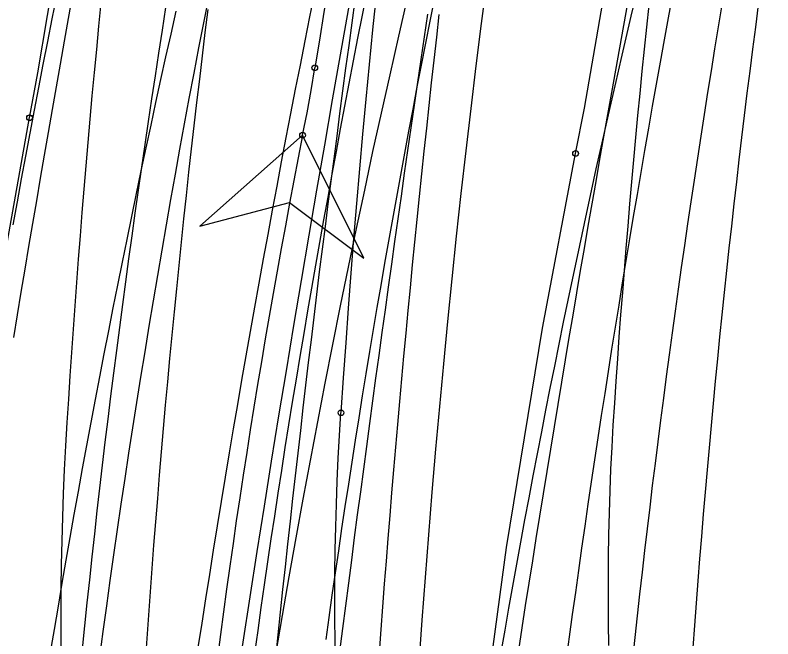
# Model space of a CAD drawing. Extents: x -14 to 1565148, y -25 to 642856.
# Drawn here: x 1564894.27 to 1564905.32, y 636594.68 to 636603.78 of the extents above; entities that cross this region are included whole.
import ezdxf

# ---------------------------------------------------------------- set-up
doc = ezdxf.new("R2010")
doc.units = 0
for name, color, linetype in [('GE_P_Alignment_100_Stations', 7, 'Continuous'), ('GE_X_Alignment', 7, 'Continuous'), ('MT_P_Work_Area', 7, 'Continuous'), ('PM_P_Edge_Line', 7, 'Continuous'), ('PV_P_EOP', 7, 'Continuous'), ('TR_Turning_Path26', 7, 'Continuous'), ('TR_Turning_Path28', 7, 'Continuous'), ('TR_Turning_Path28 - Copy-1', 7, 'Continuous'), ('TR_Turning_Path29', 7, 'Continuous')]:
    doc.layers.add(name, color=color, linetype=linetype)

msp = doc.modelspace()

# ---------------------------------------------------------------- linework, layer by layer
at = {"layer": 'GE_P_Alignment_100_Stations'}
for points in [[(1564894.476, 636602.28), (1564894.597, 636602.932), (1564895.161, 636606.283), (1564895.798, 636609.63), (1564896.505, 636612.963), (1564897.284, 636616.28), (1564898.134, 636619.58), (1564899.054, 636622.862), (1564900.044, 636626.122), (1564901.103, 636629.361)], [(1564902.439, 636601.76), (1564902.567, 636602.42), (1564903.123, 636605.624), (1564903.743, 636608.802), (1564904.432, 636611.966), (1564905.188, 636615.115), (1564906.011, 636618.247), (1564906.9, 636621.36), (1564907.856, 636624.454), (1564908.878, 636627.527)], [(1564898.458, 636602.024), (1564898.523, 636602.351), (1564898.582, 636602.679), (1564898.636, 636603.008)], [(1564892.09, 636577.234), (1564892.242, 636578.914), (1564892.316, 636582.32), (1564892.453, 636585.782), (1564892.688, 636589.24), (1564893.021, 636592.689), (1564893.453, 636596.128), (1564893.982, 636599.553), (1564894.476, 636602.281)], [(1564898.458, 636602.024), (1564896.959, 636600.7), (1564898.266, 636601.042), (1564899.349, 636600.233), (1564898.458, 636602.024)], [(1564899.963, 636578.172), (1564900.152, 636579.821), (1564900.257, 636583.11), (1564900.413, 636586.347), (1564900.661, 636589.579), (1564901.001, 636592.802), (1564901.432, 636596.013), (1564901.955, 636599.212), (1564902.439, 636601.759)]]:
    msp.add_lwpolyline(points, dxfattribs=at)
msp.add_lwpolyline([(1564898.458, 636602.024), (1564896.959, 636600.7), (1564898.266, 636601.042), (1564899.349, 636600.233)], close=True, dxfattribs=at)
for centre in [(1564898.636, 636603.008), (1564898.636, 636603.008), (1564894.476, 636602.281), (1564894.476, 636602.28), (1564898.458, 636602.024), (1564898.458, 636602.024), (1564902.439, 636601.759), (1564902.439, 636601.76)]:
    msp.add_circle(centre, 0.0417, dxfattribs=at)
for centre, radius, start, end in [((1565052.175, 636578.162), 155.536, 161.13776, 170.80813), ((1565013.967, 636579.256), 117.731, 168.84942, 179.29367)]:
    msp.add_arc(centre, radius, start, end, dxfattribs=at)
at = {"layer": 'GE_X_Alignment'}
msp.add_arc((1565090.27, 636565.174), 201.75, 164.38184, 174.72467, dxfattribs=at)
at = {"layer": 'MT_P_Work_Area'}
for points in [[(1564897.763, 636594.473), (1564897.809, 636594.806), (1564897.855, 636595.139), (1564897.903, 636595.472), (1564897.952, 636595.806), (1564898.001, 636596.139), (1564898.051, 636596.472), (1564898.102, 636596.805), (1564898.153, 636597.138), (1564898.206, 636597.471), (1564898.259, 636597.804), (1564898.313, 636598.136), (1564898.368, 636598.469), (1564898.423, 636598.801), (1564898.479, 636599.133), (1564898.536, 636599.465), (1564898.593, 636599.797), (1564898.651, 636600.129), (1564898.71, 636600.461), (1564898.769, 636600.793), (1564898.829, 636601.124), (1564898.89, 636601.456), (1564898.951, 636601.787), (1564899.013, 636602.118), (1564899.075, 636602.45), (1564899.138, 636602.781), (1564899.202, 636603.111), (1564899.266, 636603.442), (1564899.33, 636603.773), (1564899.395, 636604.103)], [(1564901.355, 636594.488), (1564901.411, 636594.809), (1564901.468, 636595.131), (1564901.525, 636595.452), (1564901.583, 636595.774), (1564901.642, 636596.095), (1564901.701, 636596.416), (1564901.761, 636596.737), (1564901.821, 636597.058), (1564901.883, 636597.378), (1564901.945, 636597.699), (1564902.007, 636598.019), (1564902.071, 636598.34), (1564902.135, 636598.66), (1564902.199, 636598.98), (1564902.265, 636599.3), (1564902.331, 636599.619), (1564902.398, 636599.939), (1564902.465, 636600.258), (1564902.533, 636600.578), (1564902.602, 636600.897), (1564902.671, 636601.216), (1564902.741, 636601.535), (1564902.812, 636601.853), (1564902.884, 636602.172), (1564902.956, 636602.49), (1564903.029, 636602.809), (1564903.102, 636603.127), (1564903.176, 636603.445), (1564903.251, 636603.762), (1564903.326, 636604.08)], [(1564894.783, 636594.487), (1564894.839, 636594.822), (1564894.896, 636595.158), (1564894.953, 636595.493), (1564895.011, 636595.828), (1564895.07, 636596.163), (1564895.129, 636596.498), (1564895.189, 636596.833), (1564895.25, 636597.168), (1564895.312, 636597.502), (1564895.374, 636597.837), (1564895.437, 636598.171), (1564895.501, 636598.505), (1564895.565, 636598.839), (1564895.63, 636599.173), (1564895.696, 636599.507), (1564895.762, 636599.84), (1564895.83, 636600.174), (1564895.898, 636600.507), (1564895.966, 636600.84), (1564896.035, 636601.173), (1564896.105, 636601.506), (1564896.176, 636601.839), (1564896.248, 636602.172), (1564896.32, 636602.504), (1564896.393, 636602.836), (1564896.466, 636603.168), (1564896.54, 636603.5), (1564896.615, 636603.832)]]:
    msp.add_lwpolyline(points, dxfattribs=at)
msp.add_arc((1565053.64, 636568.192), 157.778, 155.99945, 182.74981, dxfattribs=at)
at = {"layer": 'PM_P_Edge_Line'}
for points in [[(1564894.237, 636600.718), (1564894.298, 636601.052), (1564894.36, 636601.387), (1564894.422, 636601.721), (1564894.485, 636602.055), (1564894.548, 636602.389), (1564894.612, 636602.723), (1564894.676, 636603.057), (1564894.741, 636603.39), (1564894.806, 636603.724), (1564894.872, 636604.057)], [(1564903.847, 636604.057), (1564903.788, 636603.735), (1564903.73, 636603.414), (1564903.672, 636603.092), (1564903.615, 636602.77), (1564903.558, 636602.448), (1564903.501, 636602.126), (1564903.445, 636601.804), (1564903.39, 636601.482), (1564903.335, 636601.16), (1564903.28, 636600.838), (1564903.226, 636600.516), (1564903.173, 636600.194), (1564903.12, 636599.872), (1564903.068, 636599.55), (1564903.016, 636599.227), (1564902.965, 636598.905), (1564902.914, 636598.583), (1564902.864, 636598.261), (1564902.814, 636597.939), (1564902.765, 636597.616), (1564902.716, 636597.294), (1564902.668, 636596.972), (1564902.62, 636596.649), (1564902.573, 636596.327), (1564902.527, 636596.004), (1564902.481, 636595.682), (1564902.436, 636595.359), (1564902.391, 636595.037), (1564902.346, 636594.714), (1564902.303, 636594.391)]]:
    msp.add_lwpolyline(points, dxfattribs=at)
msp.add_arc((1565098.103, 636563.671), 203.528, 166.31582, 172.78947, dxfattribs=at)
at = {"layer": 'PV_P_EOP'}
for radius in [201.75, 201]:
    msp.add_arc((1565090.27, 636565.174), radius, 164.38184, 174.72467, dxfattribs=at)
at = {"layer": 'TR_Turning_Path26'}
for points in [[(1564898.8, 636594.674), (1564898.845, 636594.997), (1564898.891, 636595.321), (1564898.937, 636595.644), (1564898.985, 636595.967), (1564899.032, 636596.29), (1564899.081, 636596.613), (1564899.13, 636596.936), (1564899.18, 636597.259), (1564899.231, 636597.581), (1564899.282, 636597.904), (1564899.334, 636598.226), (1564899.386, 636598.548), (1564899.44, 636598.871), (1564899.494, 636599.193), (1564899.548, 636599.515), (1564899.604, 636599.836), (1564899.659, 636600.158), (1564899.716, 636600.48), (1564899.773, 636600.801), (1564899.831, 636601.123), (1564899.89, 636601.444), (1564899.949, 636601.765), (1564900.009, 636602.086), (1564900.07, 636602.407), (1564900.131, 636602.728), (1564900.193, 636603.048), (1564900.256, 636603.369), (1564900.319, 636603.689), (1564900.383, 636604.009)], [(1564903.276, 636594.389), (1564903.309, 636594.705), (1564903.343, 636595.021), (1564903.378, 636595.337), (1564903.414, 636595.654), (1564903.45, 636595.97), (1564903.487, 636596.287), (1564903.525, 636596.604), (1564903.563, 636596.921), (1564903.603, 636597.238), (1564903.643, 636597.556), (1564903.683, 636597.873), (1564903.724, 636598.191), (1564903.766, 636598.508), (1564903.809, 636598.826), (1564903.852, 636599.144), (1564903.896, 636599.462), (1564903.941, 636599.78), (1564903.986, 636600.098), (1564904.032, 636600.417), (1564904.078, 636600.735), (1564904.125, 636601.054), (1564904.173, 636601.372), (1564904.221, 636601.691), (1564904.27, 636602.01), (1564904.32, 636602.329), (1564904.37, 636602.647), (1564904.42, 636602.966), (1564904.472, 636603.285), (1564904.523, 636603.604), (1564904.576, 636603.924)], [(1564895.25, 636594.539), (1564895.283, 636594.874), (1564895.318, 636595.209), (1564895.353, 636595.544), (1564895.389, 636595.879), (1564895.426, 636596.213), (1564895.464, 636596.548), (1564895.502, 636596.882), (1564895.541, 636597.217), (1564895.581, 636597.551), (1564895.622, 636597.885), (1564895.663, 636598.219), (1564895.705, 636598.554), (1564895.748, 636598.888), (1564895.791, 636599.222), (1564895.835, 636599.555), (1564895.88, 636599.889), (1564895.925, 636600.223), (1564895.971, 636600.557), (1564896.018, 636600.89), (1564896.066, 636601.224), (1564896.114, 636601.557), (1564896.162, 636601.89), (1564896.211, 636602.223), (1564896.261, 636602.556), (1564896.312, 636602.889), (1564896.363, 636603.222), (1564896.414, 636603.555), (1564896.466, 636603.888)]]:
    msp.add_lwpolyline(points, dxfattribs=at)
msp.add_arc((1565054.322, 636573.101), 160.252, 158.95242, 176.11132, dxfattribs=at)
at = {"layer": 'TR_Turning_Path28'}
for points in [[(1564904.156, 636594.556), (1564904.179, 636594.88), (1564904.203, 636595.204), (1564904.228, 636595.528), (1564904.253, 636595.851), (1564904.279, 636596.175), (1564904.306, 636596.499), (1564904.334, 636596.822), (1564904.362, 636597.146), (1564904.391, 636597.469), (1564904.42, 636597.793), (1564904.45, 636598.116), (1564904.481, 636598.439), (1564904.513, 636598.763), (1564904.545, 636599.086), (1564904.578, 636599.409), (1564904.611, 636599.732), (1564904.645, 636600.055), (1564904.68, 636600.378), (1564904.716, 636600.7), (1564904.752, 636601.023), (1564904.789, 636601.346), (1564904.826, 636601.668), (1564904.865, 636601.991), (1564904.904, 636602.313), (1564904.943, 636602.636), (1564904.984, 636602.958), (1564905.025, 636603.28), (1564905.066, 636603.602), (1564905.108, 636603.924)], [(1564896.169, 636594.346), (1564896.192, 636594.687), (1564896.216, 636595.027), (1564896.24, 636595.368), (1564896.265, 636595.708), (1564896.291, 636596.048), (1564896.318, 636596.389), (1564896.345, 636596.729), (1564896.373, 636597.069), (1564896.401, 636597.409), (1564896.431, 636597.749), (1564896.461, 636598.089), (1564896.492, 636598.429), (1564896.523, 636598.769), (1564896.555, 636599.109), (1564896.588, 636599.449), (1564896.622, 636599.788), (1564896.656, 636600.128), (1564896.691, 636600.467), (1564896.727, 636600.807), (1564896.764, 636601.146), (1564896.801, 636601.486), (1564896.839, 636601.825), (1564896.877, 636602.164), (1564896.917, 636602.503), (1564896.957, 636602.842), (1564896.997, 636603.181), (1564897.039, 636603.52), (1564897.081, 636603.858)], [(1564899.002, 636594.5), (1564899.045, 636594.832), (1564899.087, 636595.164), (1564899.13, 636595.496), (1564899.174, 636595.829), (1564899.217, 636596.161), (1564899.261, 636596.493), (1564899.305, 636596.825), (1564899.349, 636597.157), (1564899.393, 636597.489), (1564899.438, 636597.821), (1564899.483, 636598.153), (1564899.528, 636598.485), (1564899.574, 636598.816), (1564899.619, 636599.148), (1564899.665, 636599.48), (1564899.712, 636599.812), (1564899.758, 636600.143), (1564899.805, 636600.475), (1564899.852, 636600.807), (1564899.899, 636601.138), (1564899.946, 636601.47), (1564899.994, 636601.801), (1564900.041, 636602.133), (1564900.089, 636602.464), (1564900.138, 636602.796), (1564900.186, 636603.127), (1564900.235, 636603.459), (1564900.284, 636603.79)]]:
    msp.add_lwpolyline(points, dxfattribs=at)
msp.add_arc((1565059.003, 636583.538), 159.215, 162.4061, 176.78782, dxfattribs=at)
at = {"layer": 'TR_Turning_Path28 - Copy-1'}
for points in [[(1564894.941, 636594.387), (1564894.938, 636594.731), (1564894.937, 636595.075), (1564894.939, 636595.42), (1564894.943, 636595.765), (1564894.95, 636596.11), (1564894.96, 636596.456), (1564894.972, 636596.802), (1564894.987, 636597.148), (1564895.005, 636597.495), (1564895.026, 636597.839), (1564895.047, 636598.179), (1564895.069, 636598.519), (1564895.092, 636598.859), (1564895.116, 636599.199), (1564895.14, 636599.54), (1564895.165, 636599.88), (1564895.19, 636600.219), (1564895.217, 636600.559), (1564895.244, 636600.899), (1564895.272, 636601.239), (1564895.301, 636601.579), (1564895.33, 636601.918), (1564895.36, 636602.258), (1564895.391, 636602.597), (1564895.422, 636602.937), (1564895.455, 636603.276), (1564895.488, 636603.616), (1564895.522, 636603.955)], [(1564898.066, 636594.411), (1564898.101, 636594.742), (1564898.136, 636595.073), (1564898.171, 636595.404), (1564898.207, 636595.735), (1564898.243, 636596.066), (1564898.28, 636596.397), (1564898.317, 636596.727), (1564898.354, 636597.058), (1564898.392, 636597.389), (1564898.43, 636597.719), (1564898.468, 636598.05), (1564898.507, 636598.381), (1564898.546, 636598.711), (1564898.586, 636599.042), (1564898.626, 636599.372), (1564898.666, 636599.702), (1564898.707, 636600.033), (1564898.748, 636600.363), (1564898.79, 636600.693), (1564898.832, 636601.023), (1564898.874, 636601.353), (1564898.917, 636601.683), (1564898.96, 636602.013), (1564899.003, 636602.343), (1564899.047, 636602.673), (1564899.091, 636603.003), (1564899.136, 636603.333), (1564899.181, 636603.663), (1564899.227, 636603.992)], [(1564902.926, 636594.587), (1564902.921, 636594.91), (1564902.918, 636595.233), (1564902.918, 636595.555), (1564902.92, 636595.876), (1564902.925, 636596.198), (1564902.932, 636596.519), (1564902.943, 636596.839), (1564902.955, 636597.159), (1564902.971, 636597.478), (1564902.989, 636597.797), (1564903.01, 636598.118), (1564903.031, 636598.441), (1564903.054, 636598.763), (1564903.077, 636599.086), (1564903.101, 636599.409), (1564903.126, 636599.732), (1564903.151, 636600.055), (1564903.177, 636600.377), (1564903.204, 636600.7), (1564903.231, 636601.023), (1564903.26, 636601.345), (1564903.288, 636601.668), (1564903.318, 636601.99), (1564903.348, 636602.312), (1564903.379, 636602.634), (1564903.411, 636602.957), (1564903.443, 636603.279), (1564903.476, 636603.601), (1564903.51, 636603.923)], [(1564898.982, 636592.983), (1564898.967, 636593.316), (1564898.954, 636593.649), (1564898.944, 636593.983), (1564898.936, 636594.316), (1564898.931, 636594.649), (1564898.928, 636594.982), (1564898.927, 636595.316), (1564898.929, 636595.649), (1564898.934, 636595.982), (1564898.941, 636596.316), (1564898.951, 636596.649), (1564898.964, 636596.982), (1564898.979, 636597.315), (1564898.997, 636597.648), (1564899.018, 636597.98)]]:
    msp.add_lwpolyline(points, dxfattribs=at)
msp.add_circle((1564899.018, 636597.98), 0.0417, dxfattribs=at)
msp.add_circle((1564899.018, 636597.98), 0.0417, dxfattribs=at)
msp.add_arc((1565051.625, 636588.231), 152.918, 164.14187, 176.34438, dxfattribs=at)
at = {"layer": 'TR_Turning_Path29'}
for points in [[(1564894.246, 636599.074), (1564894.301, 636599.406), (1564894.356, 636599.739), (1564894.411, 636600.071), (1564894.467, 636600.404), (1564894.523, 636600.736), (1564894.58, 636601.069), (1564894.637, 636601.401), (1564894.694, 636601.733), (1564894.751, 636602.065), (1564894.809, 636602.398), (1564894.867, 636602.73), (1564894.925, 636603.062), (1564894.984, 636603.394), (1564895.042, 636603.726), (1564895.102, 636604.058)], [(1564901.61, 636594.518), (1564901.66, 636594.843), (1564901.711, 636595.169), (1564901.763, 636595.495), (1564901.814, 636595.821), (1564901.866, 636596.147), (1564901.919, 636596.472), (1564901.971, 636596.798), (1564902.024, 636597.123), (1564902.077, 636597.449), (1564902.13, 636597.774), (1564902.184, 636598.1), (1564902.238, 636598.425), (1564902.293, 636598.75), (1564902.347, 636599.076), (1564902.402, 636599.401), (1564902.457, 636599.726), (1564902.513, 636600.051), (1564902.569, 636600.376), (1564902.625, 636600.701), (1564902.681, 636601.026), (1564902.738, 636601.351), (1564902.795, 636601.676), (1564902.852, 636602.001), (1564902.91, 636602.326), (1564902.968, 636602.65), (1564903.026, 636602.975), (1564903.084, 636603.3), (1564903.143, 636603.624), (1564903.202, 636603.949)], [(1564899.58, 636594.486), (1564899.605, 636594.819), (1564899.629, 636595.151), (1564899.655, 636595.483), (1564899.681, 636595.816), (1564899.707, 636596.148), (1564899.734, 636596.481), (1564899.761, 636596.813), (1564899.789, 636597.145), (1564899.818, 636597.477), (1564899.846, 636597.81), (1564899.876, 636598.142), (1564899.906, 636598.474), (1564899.936, 636598.806), (1564899.967, 636599.138), (1564899.999, 636599.47), (1564900.03, 636599.802), (1564900.063, 636600.135), (1564900.096, 636600.467), (1564900.129, 636600.798), (1564900.163, 636601.13), (1564900.198, 636601.462), (1564900.232, 636601.794), (1564900.268, 636602.126), (1564900.304, 636602.458), (1564900.34, 636602.79), (1564900.377, 636603.121), (1564900.414, 636603.453), (1564900.452, 636603.785)]]:
    msp.add_lwpolyline(points, dxfattribs=at)
msp.add_arc((1565256.127, 636539.493), 362.757, 158.08889, 171.57273, dxfattribs=at)

doc.saveas('drawing.dxf')
